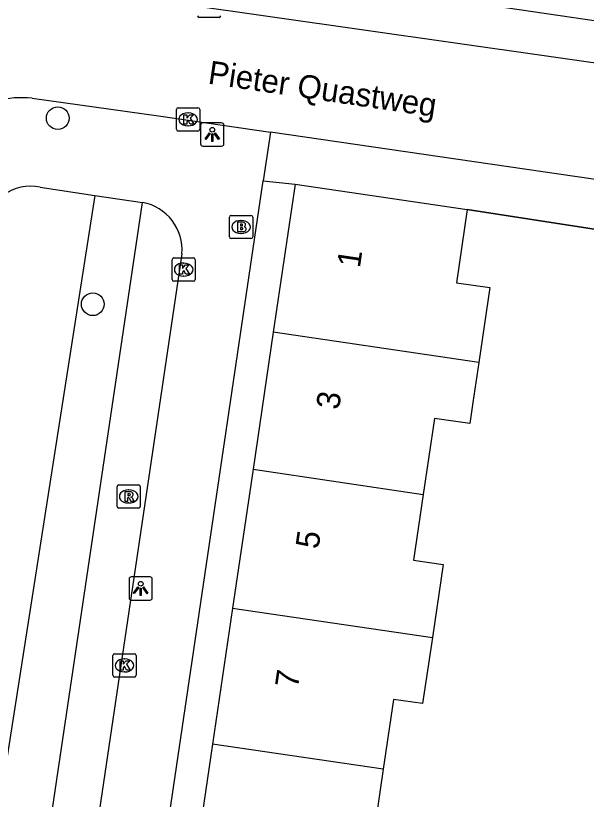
# Model space of a CAD drawing. Extents: x 163686 to 164493, y 382719 to 383870.
# Drawn here: x 163929.06 to 163953.58, y 383054.79 to 383088.49 of the extents above; entities that cross this region are included whole.
import ezdxf

# ---------------------------------------------------------------- set-up
doc = ezdxf.new("R2010")
doc.units = 0
for name, color, linetype in [('IMGEO_Boom', 7, 'Continuous'), ('IMGEO_Brandkraan', 7, 'Continuous'), ('IMGEO_Groenvoorziening', 7, 'Continuous'), ('IMGEO_Kolk', 7, 'Continuous'), ('IMGEO_Lichtpunt', 7, 'Continuous'), ('IMGEO_Muur', 7, 'Continuous'), ('IMGEO_Openbare_ruimte_label', 7, 'Continuous'), ('IMGEO_Pand', 7, 'Continuous'), ('IMGEO_Pand_nummerreeks', 7, 'Continuous'), ('IMGEO_Rijbaan_lokaal_open', 7, 'Continuous'), ('IMGEO_Rioolput', 7, 'Continuous'), ('IMGEO_Voetpad_open', 7, 'Continuous')]:
    doc.layers.add(name, color=color, linetype=linetype)

msp = doc.modelspace()

# ---------------------------------------------------------------- linework, layer by layer
at = {"layer": 'IMGEO_Boom'}
for centre in [(163930.862, 383084.08), (163932.37, 383076.082)]:
    msp.add_circle(centre, 0.489, dxfattribs=at)
at = {"layer": 'IMGEO_Brandkraan'}
for p, q in [((163938.241, 383078.976), (163938.241, 383079.828)), ((163938.316, 383079.902), (163939.168, 383079.902)), ((163939.242, 383079.828), (163939.242, 383078.976)), ((163938.729, 383079.682), (163938.754, 383079.682)), ((163938.752, 383079.122), (163938.727, 383079.122)), ((163939.168, 383078.902), (163938.316, 383078.902))]:
    msp.add_line(p, q, dxfattribs=at)
for points in [[(163938.241, 383078.976), (163938.241, 383079.828)], [(163938.316, 383079.902), (163939.168, 383079.902)], [(163939.242, 383079.828), (163939.242, 383078.976)], [(163938.589, 383079.602), (163938.589, 383079.202), (163938.802, 383079.202)], [(163938.82, 383079.602), (163938.589, 383079.602)], [(163938.768, 383079.521), (163938.714, 383079.521), (163938.714, 383079.445)], [(163938.714, 383079.445), (163938.767, 383079.445)], [(163938.776, 383079.369), (163938.714, 383079.369), (163938.714, 383079.288)], [(163938.714, 383079.288), (163938.776, 383079.288)], [(163939.168, 383078.902), (163938.316, 383078.902)]]:
    msp.add_lwpolyline(points, dxfattribs=at)
for centre, radius, start, end in [((163938.318, 383079.826), 0.0765, 91.552, 178.448), ((163938.318, 383079.826), 0.0765, 91.552, 178.448), ((163939.166, 383079.826), 0.0765, 1.552, 88.448), ((163939.166, 383079.826), 0.0765, 1.552, 88.448), ((163938.769, 383079.483), 0.0379, 267.8285, 90.9355), ((163938.777, 383079.328), 0.0404, 269.8759, 90.5077), ((163938.824, 383079.457), 0.145, 59.4692, 91.5367), ((163938.849, 383079.504), 0.0922, 285.5137, 58.1501), ((163938.854, 383079.312), 0.105, 301.3115, 78.989), ((163938.808, 383079.453), 0.251, 268.6676, 293.5347), ((163938.318, 383078.978), 0.0765, 181.552, 268.448), ((163938.318, 383078.978), 0.0765, 181.552, 268.448), ((163939.166, 383078.978), 0.0765, 271.552, 358.448), ((163939.166, 383078.978), 0.0765, 271.552, 358.448)]:
    msp.add_arc(centre, radius, start, end, dxfattribs=at)
for centre, major_axis, ratio, start_param, end_param in [((163938.728, 383079.402), (-0.387, 0.002), 0.722429, 4.712389, 7.853982), ((163938.753, 383079.402), (-0.39, 0.002), 0.717154, 1.570796, 4.712389)]:
    msp.add_ellipse(centre, major_axis=major_axis, ratio=ratio, start_param=start_param, end_param=end_param, dxfattribs=at)
at = {"layer": 'IMGEO_Groenvoorziening'}
for points in [[(163932.454, 383080.761), (163927.106, 383046.548)], [(163929.455, 383046.369), (163934.51, 383080.457)]]:
    msp.add_lwpolyline(points, dxfattribs=at)
at = {"layer": 'IMGEO_Kolk'}
for p, q in [((163937.796, 383088.414), (163936.944, 383088.414)), ((163935.964, 383083.603), (163935.964, 383084.455)), ((163936.039, 383084.529), (163936.891, 383084.529)), ((163936.965, 383084.455), (163936.965, 383083.603)), ((163936.452, 383084.309), (163936.477, 383084.309)), ((163936.475, 383083.749), (163936.45, 383083.749)), ((163936.891, 383083.529), (163936.039, 383083.529)), ((163935.85, 383078.069), (163936.702, 383078.069)), ((163935.775, 383077.143), (163935.775, 383077.995)), ((163936.263, 383077.849), (163936.288, 383077.849)), ((163936.776, 383077.995), (163936.776, 383077.143)), ((163936.702, 383077.069), (163935.85, 383077.069)), ((163936.286, 383077.289), (163936.261, 383077.289)), ((163933.23, 383060.125), (163933.23, 383060.977)), ((163933.305, 383061.051), (163934.157, 383061.051)), ((163933.718, 383060.831), (163933.743, 383060.831)), ((163934.231, 383060.977), (163934.231, 383060.125)), ((163933.741, 383060.271), (163933.716, 383060.271)), ((163934.157, 383060.051), (163933.305, 383060.051))]:
    msp.add_line(p, q, dxfattribs=at)
for points in [[(163937.796, 383088.414), (163936.944, 383088.414)], [(163935.964, 383083.603), (163935.964, 383084.455)], [(163936.039, 383084.529), (163936.891, 383084.529)], [(163936.965, 383084.455), (163936.965, 383083.603)], [(163936.285, 383084.229), (163936.408, 383084.229), (163936.408, 383084.078), (163936.538, 383084.229), (163936.702, 383084.229), (163936.556, 383084.078), (163936.709, 383083.829), (163936.557, 383083.829), (163936.472, 383083.993), (163936.408, 383083.926), (163936.408, 383083.829), (163936.285, 383083.829), (163936.285, 383084.229)], [(163936.891, 383083.529), (163936.039, 383083.529)], [(163935.85, 383078.069), (163936.702, 383078.069)], [(163935.775, 383077.143), (163935.775, 383077.995)], [(163936.096, 383077.769), (163936.219, 383077.769), (163936.219, 383077.618), (163936.349, 383077.769), (163936.513, 383077.769), (163936.367, 383077.618), (163936.52, 383077.369), (163936.368, 383077.369), (163936.283, 383077.533), (163936.219, 383077.466), (163936.219, 383077.369), (163936.096, 383077.369), (163936.096, 383077.769)], [(163936.776, 383077.995), (163936.776, 383077.143)], [(163936.702, 383077.069), (163935.85, 383077.069)], [(163933.23, 383060.125), (163933.23, 383060.977)], [(163933.305, 383061.051), (163934.157, 383061.051)], [(163934.231, 383060.977), (163934.231, 383060.125)], [(163933.551, 383060.751), (163933.674, 383060.751), (163933.674, 383060.6), (163933.804, 383060.751), (163933.968, 383060.751), (163933.822, 383060.6), (163933.975, 383060.351), (163933.823, 383060.351), (163933.738, 383060.515), (163933.674, 383060.448), (163933.674, 383060.351), (163933.551, 383060.351), (163933.551, 383060.751)], [(163934.157, 383060.051), (163933.305, 383060.051)]]:
    msp.add_lwpolyline(points, dxfattribs=at)
for centre, start, end in [((163936.946, 383088.49), 181.552, 268.448), ((163936.946, 383088.49), 181.552, 268.448), ((163937.794, 383088.49), 271.552, 358.448), ((163937.794, 383088.49), 271.552, 358.448), ((163936.041, 383084.453), 91.552, 178.448), ((163936.041, 383084.453), 91.552, 178.448), ((163936.889, 383084.453), 1.552, 88.448), ((163936.889, 383084.453), 1.552, 88.448), ((163936.041, 383083.605), 181.552, 268.448), ((163936.041, 383083.605), 181.552, 268.448), ((163936.889, 383083.605), 271.552, 358.448), ((163936.889, 383083.605), 271.552, 358.448), ((163935.852, 383077.993), 91.552, 178.448), ((163935.852, 383077.993), 91.552, 178.448), ((163936.7, 383077.993), 1.552, 88.448), ((163936.7, 383077.993), 1.552, 88.448), ((163935.852, 383077.145), 181.552, 268.448), ((163935.852, 383077.145), 181.552, 268.448), ((163936.7, 383077.145), 271.552, 358.448), ((163936.7, 383077.145), 271.552, 358.448), ((163933.307, 383060.975), 91.552, 178.448), ((163933.307, 383060.975), 91.552, 178.448), ((163934.155, 383060.975), 1.552, 88.448), ((163934.155, 383060.975), 1.552, 88.448), ((163933.307, 383060.127), 181.552, 268.448), ((163933.307, 383060.127), 181.552, 268.448), ((163934.155, 383060.127), 271.552, 358.448), ((163934.155, 383060.127), 271.552, 358.448)]:
    msp.add_arc(centre, 0.0765, start, end, dxfattribs=at)
for centre, major_axis, ratio, start_param, end_param in [((163936.451, 383084.029), (-0.387, 0.002), 0.722429, 4.712389, 7.853982), ((163936.476, 383084.029), (-0.39, 0.002), 0.717154, 1.570796, 4.712389), ((163936.262, 383077.569), (-0.387, 0.002), 0.722429, 4.712389, 7.853982), ((163936.287, 383077.569), (-0.39, 0.002), 0.717154, 1.570796, 4.712389), ((163933.717, 383060.551), (-0.387, 0.002), 0.722429, 4.712389, 7.853982), ((163933.742, 383060.551), (-0.39, 0.002), 0.717154, 1.570796, 4.712389)]:
    msp.add_ellipse(centre, major_axis=major_axis, ratio=ratio, start_param=start_param, end_param=end_param, dxfattribs=at)
at = {"layer": 'IMGEO_Lichtpunt'}
for p, q in [((163937.006, 383083.785), (163937.006, 383082.978)), ((163937.006, 383083.785), (163937.006, 383082.978)), ((163937.908, 383083.88), (163937.1, 383083.88)), ((163937.908, 383083.88), (163937.1, 383083.88)), ((163938.002, 383082.978), (163938.002, 383083.785)), ((163938.002, 383082.978), (163938.002, 383083.785)), ((163937.1, 383082.884), (163937.908, 383082.884)), ((163937.1, 383082.884), (163937.908, 383082.884)), ((163933.93, 383064.262), (163933.93, 383063.455)), ((163933.93, 383064.262), (163933.93, 383063.455)), ((163934.832, 383064.357), (163934.024, 383064.357)), ((163934.832, 383064.357), (163934.024, 383064.357)), ((163934.926, 383063.455), (163934.926, 383064.262)), ((163934.926, 383063.455), (163934.926, 383064.262)), ((163934.024, 383063.361), (163934.832, 383063.361)), ((163934.024, 383063.361), (163934.832, 383063.361))]:
    msp.add_line(p, q, dxfattribs=at)
for points in [[(163937.38, 383083.449), (163937.419, 383083.421), (163937.231, 383083.159), (163937.193, 383083.186), (163937.38, 383083.449)], [(163937.592, 383083.421), (163937.63, 383083.448), (163937.817, 383083.186), (163937.778, 383083.158), (163937.592, 383083.421)], [(163937.482, 383083.401), (163937.529, 383083.401), (163937.529, 383083.079), (163937.482, 383083.079), (163937.482, 383083.401)], [(163934.304, 383063.926), (163934.343, 383063.898), (163934.155, 383063.636), (163934.117, 383063.663), (163934.304, 383063.926)], [(163934.406, 383063.878), (163934.453, 383063.878), (163934.453, 383063.556), (163934.406, 383063.556), (163934.406, 383063.878)], [(163934.516, 383063.898), (163934.554, 383063.925), (163934.741, 383063.663), (163934.702, 383063.635), (163934.516, 383063.898)]]:
    msp.add_lwpolyline(points, dxfattribs=at)
for centre in [(163937.505, 383083.583), (163934.429, 383064.06)]:
    msp.add_circle(centre, 0.0994, dxfattribs=at)
for centre, start, end in [((163937.1, 383083.785), 90, 180), ((163937.1, 383083.785), 90, 180), ((163937.908, 383083.785), 0, 90), ((163937.908, 383083.785), 0, 90), ((163937.1, 383082.978), 180, 270), ((163937.1, 383082.978), 180, 270), ((163937.908, 383082.978), 270, 0), ((163937.908, 383082.978), 270, 360), ((163934.024, 383064.262), 90, 180), ((163934.024, 383064.262), 90, 180), ((163934.832, 383064.262), 0, 90), ((163934.832, 383064.262), 0, 90), ((163934.024, 383063.455), 180, 270), ((163934.024, 383063.455), 180, 270), ((163934.832, 383063.455), 270, 0), ((163934.832, 383063.455), 270, 360)]:
    msp.add_arc(centre, 0.0946, start, end, dxfattribs=at)
at = {"layer": 'IMGEO_Muur'}
msp.add_lwpolyline([(163948.468, 383080.158), (163957.439, 383078.766)], dxfattribs=at)
at = {"layer": 'IMGEO_Pand'}
for points in [[(163941.068, 383081.248), (163940.129, 383074.874)], [(163941.068, 383081.248), (163948.468, 383080.158)], [(163948.468, 383080.158), (163948.003, 383077.005), (163949.437, 383076.794), (163948.962, 383073.573)], [(163940.129, 383074.874), (163939.261, 383068.983)], [(163948.962, 383073.573), (163940.129, 383074.874)], [(163948.962, 383073.573), (163948.708, 383071.848), (163948.575, 383070.945), (163947.058, 383071.168), (163946.577, 383067.906)], [(163939.261, 383068.983), (163938.381, 383063.014)], [(163939.261, 383068.983), (163946.577, 383067.906)], [(163946.577, 383067.906), (163946.16, 383065.074), (163947.427, 383064.887), (163946.965, 383061.75)], [(163938.381, 383063.014), (163937.52, 383057.167)], [(163938.381, 383063.014), (163946.965, 383061.75)], [(163946.965, 383061.75), (163946.546, 383058.906), (163945.295, 383059.09), (163944.853, 383056.087)], [(163937.52, 383057.167), (163936.629, 383051.121)], [(163944.853, 383056.087), (163937.52, 383057.167)], [(163944.853, 383056.087), (163944.387, 383052.928), (163945.938, 383052.699), (163945.856, 383052.147), (163945.512, 383049.813)]]:
    msp.add_lwpolyline(points, dxfattribs=at)
at = {"layer": 'IMGEO_Rijbaan_lokaal_open'}
for points in [[(163959.722, 383085.634), (163932.249, 383089.563)], [(163929.757, 383084.937), (163935.195, 383084.181), (163940.003, 383083.479)], [(163958.995, 383080.707), (163940.003, 383083.479)]]:
    msp.add_lwpolyline(points, dxfattribs=at)
msp.add_arc((163929.317, 383081.076), 3.886, 83.4943, 128.5551, dxfattribs=at)
at = {"layer": 'IMGEO_Rioolput'}
for p, q in [((163933.486, 383068.314), (163934.338, 383068.314)), ((163933.411, 383067.388), (163933.411, 383068.24)), ((163933.899, 383068.094), (163933.924, 383068.094)), ((163934.412, 383068.24), (163934.412, 383067.388)), ((163934.338, 383067.314), (163933.486, 383067.314)), ((163933.922, 383067.534), (163933.897, 383067.534))]:
    msp.add_line(p, q, dxfattribs=at)
for points in [[(163933.486, 383068.314), (163934.338, 383068.314)], [(163933.411, 383067.388), (163933.411, 383068.24)], [(163934, 383068.012), (163933.748, 383068.014), (163933.748, 383067.614)], [(163933.926, 383067.933), (163933.872, 383067.933), (163933.872, 383067.852)], [(163934.412, 383068.24), (163934.412, 383067.388)], [(163933.748, 383067.614), (163933.872, 383067.614), (163933.872, 383067.776), (163933.883, 383067.776)], [(163933.872, 383067.852), (163933.924, 383067.852)], [(163933.93, 383067.747), (163934.001, 383067.614), (163934.141, 383067.614), (163934.076, 383067.74)], [(163934.338, 383067.314), (163933.486, 383067.314)]]:
    msp.add_lwpolyline(points, dxfattribs=at)
for centre, radius, start, end in [((163933.488, 383068.238), 0.0765, 91.552, 178.448), ((163933.488, 383068.238), 0.0765, 91.552, 178.448), ((163934.336, 383068.238), 0.0765, 1.552, 88.448), ((163934.336, 383068.238), 0.0765, 1.552, 88.448), ((163933.932, 383067.837), 0.0964, 77.0061, 93.1865), ((163933.946, 383067.894), 0.0378, 276.6634, 79.6772), ((163933.999, 383067.902), 0.109, 350.3612, 89.416), ((163933.882, 383067.723), 0.0533, 26.0293, 88.6989), ((163933.908, 383068.041), 0.19, 274.7715, 282.9687), ((163933.997, 383067.902), 0.112, 277.5842, 350.9817), ((163933.981, 383067.687), 0.108, 29.5134, 73.7905), ((163933.488, 383067.39), 0.0765, 181.552, 268.448), ((163933.488, 383067.39), 0.0765, 181.552, 268.448), ((163934.336, 383067.39), 0.0765, 271.552, 358.448), ((163934.336, 383067.39), 0.0765, 271.552, 358.448)]:
    msp.add_arc(centre, radius, start, end, dxfattribs=at)
for centre, major_axis, ratio, start_param, end_param in [((163933.898, 383067.814), (-0.387, 0.002), 0.722429, 4.712389, 7.853982), ((163933.923, 383067.814), (-0.39, 0.002), 0.717154, 1.570796, 4.712389)]:
    msp.add_ellipse(centre, major_axis=major_axis, ratio=ratio, start_param=start_param, end_param=end_param, dxfattribs=at)
at = {"layer": 'IMGEO_Voetpad_open'}
for points in [[(163935.35, 383091.023), (163980.406, 383084.391)], [(163940.003, 383083.479), (163939.693, 383081.384)], [(163930.102, 383081.108), (163932.454, 383080.761)], [(163934.389, 383045.511), (163939.693, 383081.384)], [(163939.693, 383081.384), (163941.068, 383081.248)], [(163932.454, 383080.761), (163934.51, 383080.457)], [(163957.439, 383078.766), (163948.468, 383080.158)], [(163936.204, 383078.244), (163931.857, 383048.932)]]:
    msp.add_lwpolyline(points, dxfattribs=at)
for centre, radius, start, end in [((163929.688, 383079.193), 1.959, 77.7981, 175.1158), ((163934.121, 383078.404), 2.089, 355.6038, 79.2626)]:
    msp.add_arc(centre, radius, start, end, dxfattribs=at)

# ---------------------------------------------------------------- texts
at = {"layer": 'IMGEO_Openbare_ruimte_label'}
msp.add_text('Pieter Quastweg', height=1, rotation=351.6024, dxfattribs=at).set_placement((163937.287, 383085.571))
at = {"layer": 'IMGEO_Pand_nummerreeks'}
for s, p in [('1', (163943.849, 383077.616)), ('3', (163942.95, 383071.515)), ('5', (163942.067, 383065.526)), ('7', (163941.185, 383059.538))]:
    msp.add_text(s, height=1, rotation=81.6185, dxfattribs=at).set_placement(p)

doc.saveas('drawing.dxf')
